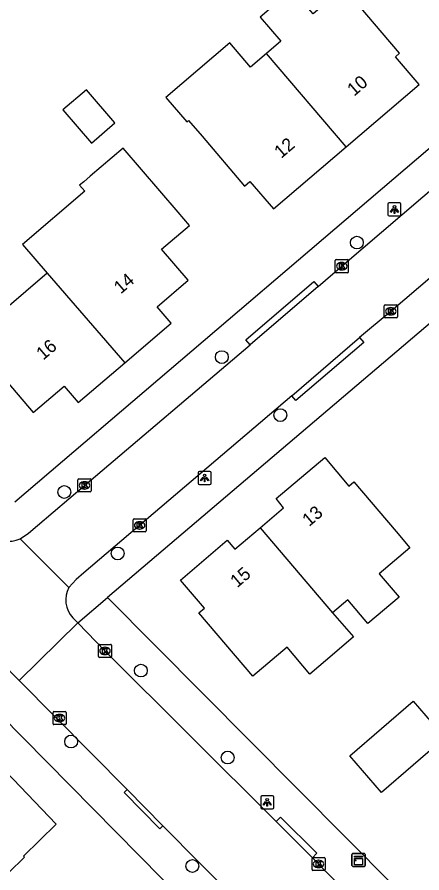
# Model space of a CAD drawing. Extents: x 161772 to 163123, y 383092 to 383917.
# Drawn here: x 162353.1 to 162384, y 383318.8 to 383384.3 of the extents above; entities that cross this region are included whole.
import ezdxf

# ---------------------------------------------------------------- set-up
doc = ezdxf.new("R2010")
doc.units = 0
for name, color, linetype in [('IMGEO_Boom', 7, 'Continuous'), ('IMGEO_Kast', 7, 'Continuous'), ('IMGEO_Kolk', 7, 'Continuous'), ('IMGEO_Lichtpunt', 7, 'Continuous'), ('IMGEO_Pand', 7, 'Continuous'), ('IMGEO_Pand_nummerreeks', 7, 'Continuous'), ('IMGEO_Rijbaan_lokaal_open', 7, 'Continuous'), ('IMGEO_Voetpad_open', 7, 'Continuous')]:
    doc.layers.add(name, color=color, linetype=linetype)

msp = doc.modelspace()

# ---------------------------------------------------------------- linework, layer by layer
at = {"layer": 'IMGEO_Boom'}
for centre in [(162379.04, 383367.075), (162368.713, 383358.307), (162373.187, 383353.871), (162356.666, 383347.986), (162360.745, 383343.284), (162362.523, 383334.322), (162357.189, 383328.892), (162369.163, 383327.668), (162366.462, 383319.365)]:
    msp.add_circle(centre, 0.489, dxfattribs=at)
at = {"layer": 'IMGEO_Kast'}
for p, q in [((162378.666, 383319.407), (162378.666, 383320.248)), ((162378.666, 383320.248), (162378.666, 383319.407)), ((162378.741, 383320.332), (162379.582, 383320.332)), ((162379.582, 383320.332), (162378.741, 383320.332)), ((162379.666, 383320.257), (162379.666, 383319.416)), ((162379.666, 383319.416), (162379.666, 383320.257)), ((162379.591, 383319.332), (162378.75, 383319.332)), ((162378.75, 383319.332), (162379.591, 383319.332))]:
    msp.add_line(p, q, dxfattribs=at)
for points in [[(162378.861, 383320.122), (162379.461, 383320.122), (162379.461, 383320.037), (162378.861, 383320.037), (162378.861, 383320.122)], [(162378.861, 383319.947), (162379.461, 383319.947), (162379.461, 383319.458), (162378.861, 383319.458), (162378.861, 383319.947)]]:
    msp.add_lwpolyline(points, dxfattribs=at)
msp.add_circle((162378.945, 383319.796), 0.0377, dxfattribs=at)
for centre, start, end in [((162378.744, 383320.254), 92.4484, 184.28452), ((162378.744, 383320.254), 92.4484, 184.28452), ((162379.588, 383320.254), 2.4484, 94.28452), ((162379.588, 383320.254), 2.4484, 94.28452), ((162378.744, 383319.41), 182.4484, 274.28452), ((162378.744, 383319.41), 182.4484, 274.28452), ((162379.588, 383319.41), 272.4484, 4.28452), ((162379.588, 383319.41), 272.4484, 4.28452)]:
    msp.add_arc(centre, 0.0779, start, end, dxfattribs=at)
at = {"layer": 'IMGEO_Kolk'}
for p, q in [((162377.385, 383364.842), (162377.385, 383365.694)), ((162377.46, 383365.768), (162378.312, 383365.768)), ((162377.873, 383365.548), (162377.898, 383365.548)), ((162378.386, 383365.694), (162378.386, 383364.842)), ((162378.312, 383364.768), (162377.46, 383364.768)), ((162377.896, 383364.988), (162377.871, 383364.988)), ((162381.135, 383361.388), (162381.135, 383362.24)), ((162381.21, 383362.314), (162382.062, 383362.314)), ((162381.623, 383362.094), (162381.648, 383362.094)), ((162382.136, 383362.24), (162382.136, 383361.388)), ((162381.646, 383361.534), (162381.621, 383361.534)), ((162382.062, 383361.314), (162381.21, 383361.314)), ((162357.713, 383348.066), (162357.713, 383348.918)), ((162357.788, 383348.992), (162358.64, 383348.992)), ((162358.714, 383348.918), (162358.714, 383348.066)), ((162358.201, 383348.772), (162358.226, 383348.772)), ((162358.64, 383347.992), (162357.788, 383347.992)), ((162358.224, 383348.212), (162358.199, 383348.212)), ((162361.928, 383345.007), (162361.928, 383345.859)), ((162362.003, 383345.933), (162362.855, 383345.933)), ((162362.416, 383345.713), (162362.441, 383345.713)), ((162362.929, 383345.859), (162362.929, 383345.007)), ((162362.439, 383345.153), (162362.414, 383345.153)), ((162362.855, 383344.933), (162362.003, 383344.933)), ((162359.279, 383335.403), (162359.279, 383336.255)), ((162359.354, 383336.329), (162360.206, 383336.329)), ((162359.767, 383336.109), (162359.792, 383336.109)), ((162360.28, 383336.255), (162360.28, 383335.403)), ((162360.206, 383335.329), (162359.354, 383335.329)), ((162359.79, 383335.549), (162359.765, 383335.549)), ((162355.804, 383330.26), (162355.804, 383331.112)), ((162355.879, 383331.186), (162356.731, 383331.186)), ((162356.292, 383330.966), (162356.317, 383330.966)), ((162356.805, 383331.112), (162356.805, 383330.26)), ((162356.731, 383330.186), (162355.879, 383330.186)), ((162356.315, 383330.406), (162356.29, 383330.406)), ((162375.609, 383319.099), (162375.609, 383319.951)), ((162375.684, 383320.025), (162376.536, 383320.025)), ((162376.097, 383319.805), (162376.122, 383319.805)), ((162376.61, 383319.951), (162376.61, 383319.099)), ((162376.536, 383319.025), (162375.684, 383319.025)), ((162376.12, 383319.245), (162376.095, 383319.245))]:
    msp.add_line(p, q, dxfattribs=at)
for points in [[(162377.385, 383364.842), (162377.385, 383365.694)], [(162377.46, 383365.768), (162378.312, 383365.768)], [(162377.706, 383365.468), (162377.829, 383365.468), (162377.829, 383365.317), (162377.959, 383365.468), (162378.123, 383365.468), (162377.977, 383365.317), (162378.13, 383365.068), (162377.978, 383365.068), (162377.893, 383365.232), (162377.829, 383365.165), (162377.829, 383365.068), (162377.706, 383365.068), (162377.706, 383365.468)], [(162378.386, 383365.694), (162378.386, 383364.842)], [(162378.312, 383364.768), (162377.46, 383364.768)], [(162381.135, 383361.388), (162381.135, 383362.24)], [(162381.21, 383362.314), (162382.062, 383362.314)], [(162381.456, 383362.014), (162381.579, 383362.014), (162381.579, 383361.863), (162381.709, 383362.014), (162381.873, 383362.014), (162381.727, 383361.863), (162381.88, 383361.614), (162381.728, 383361.614), (162381.643, 383361.778), (162381.579, 383361.711), (162381.579, 383361.614), (162381.456, 383361.614), (162381.456, 383362.014)], [(162382.136, 383362.24), (162382.136, 383361.388)], [(162382.062, 383361.314), (162381.21, 383361.314)], [(162357.713, 383348.066), (162357.713, 383348.918)], [(162357.788, 383348.992), (162358.64, 383348.992)], [(162358.714, 383348.918), (162358.714, 383348.066)], [(162358.034, 383348.692), (162358.157, 383348.692), (162358.157, 383348.541), (162358.287, 383348.692), (162358.451, 383348.692), (162358.305, 383348.541), (162358.458, 383348.292), (162358.306, 383348.292), (162358.221, 383348.456), (162358.157, 383348.389), (162358.157, 383348.292), (162358.034, 383348.292), (162358.034, 383348.692)], [(162358.64, 383347.992), (162357.788, 383347.992)], [(162361.928, 383345.007), (162361.928, 383345.859)], [(162362.003, 383345.933), (162362.855, 383345.933)], [(162362.249, 383345.633), (162362.372, 383345.633), (162362.372, 383345.482), (162362.502, 383345.633), (162362.666, 383345.633), (162362.52, 383345.482), (162362.673, 383345.233), (162362.521, 383345.233), (162362.436, 383345.397), (162362.372, 383345.33), (162362.372, 383345.233), (162362.249, 383345.233), (162362.249, 383345.633)], [(162362.929, 383345.859), (162362.929, 383345.007)], [(162362.855, 383344.933), (162362.003, 383344.933)], [(162359.279, 383335.403), (162359.279, 383336.255)], [(162359.354, 383336.329), (162360.206, 383336.329)], [(162359.6, 383336.029), (162359.723, 383336.029), (162359.723, 383335.878), (162359.853, 383336.029), (162360.017, 383336.029), (162359.871, 383335.878), (162360.024, 383335.629), (162359.872, 383335.629), (162359.787, 383335.793), (162359.723, 383335.726), (162359.723, 383335.629), (162359.6, 383335.629), (162359.6, 383336.029)], [(162360.28, 383336.255), (162360.28, 383335.403)], [(162360.206, 383335.329), (162359.354, 383335.329)], [(162355.804, 383330.26), (162355.804, 383331.112)], [(162355.879, 383331.186), (162356.731, 383331.186)], [(162356.125, 383330.886), (162356.248, 383330.886), (162356.248, 383330.735), (162356.378, 383330.886), (162356.542, 383330.886), (162356.396, 383330.735), (162356.549, 383330.486), (162356.397, 383330.486), (162356.312, 383330.65), (162356.248, 383330.583), (162356.248, 383330.486), (162356.125, 383330.486), (162356.125, 383330.886)], [(162356.805, 383331.112), (162356.805, 383330.26)], [(162356.731, 383330.186), (162355.879, 383330.186)], [(162375.609, 383319.099), (162375.609, 383319.951)], [(162375.684, 383320.025), (162376.536, 383320.025)], [(162375.93, 383319.725), (162376.053, 383319.725), (162376.053, 383319.574), (162376.183, 383319.725), (162376.347, 383319.725), (162376.201, 383319.574), (162376.354, 383319.325), (162376.202, 383319.325), (162376.117, 383319.489), (162376.053, 383319.422), (162376.053, 383319.325), (162375.93, 383319.325), (162375.93, 383319.725)], [(162376.61, 383319.951), (162376.61, 383319.099)], [(162376.536, 383319.025), (162375.684, 383319.025)]]:
    msp.add_lwpolyline(points, dxfattribs=at)
for centre, start, end in [((162377.462, 383365.692), 91.55205, 178.44795), ((162377.462, 383365.692), 91.55205, 178.44795), ((162378.31, 383365.692), 1.55205, 88.44795), ((162378.31, 383365.692), 1.55205, 88.44795), ((162377.462, 383364.844), 181.55205, 268.44795), ((162377.462, 383364.844), 181.55205, 268.44795), ((162378.31, 383364.844), 271.55205, 358.44795), ((162378.31, 383364.844), 271.55205, 358.44795), ((162381.212, 383362.238), 91.55205, 178.44795), ((162381.212, 383362.238), 91.55205, 178.44795), ((162382.06, 383362.238), 1.55205, 88.44795), ((162382.06, 383362.238), 1.55205, 88.44795), ((162381.212, 383361.39), 181.55205, 268.44795), ((162381.212, 383361.39), 181.55205, 268.44795), ((162382.06, 383361.39), 271.55205, 358.44795), ((162382.06, 383361.39), 271.55205, 358.44795), ((162357.79, 383348.916), 91.55205, 178.44795), ((162357.79, 383348.916), 91.55205, 178.44795), ((162358.638, 383348.916), 1.55205, 88.44795), ((162358.638, 383348.916), 1.55205, 88.44795), ((162357.79, 383348.068), 181.55205, 268.44795), ((162357.79, 383348.068), 181.55205, 268.44795), ((162358.638, 383348.068), 271.55205, 358.44795), ((162358.638, 383348.068), 271.55205, 358.44795), ((162362.005, 383345.857), 91.55205, 178.44795), ((162362.005, 383345.857), 91.55205, 178.44795), ((162362.853, 383345.857), 1.55205, 88.44795), ((162362.853, 383345.857), 1.55205, 88.44795), ((162362.005, 383345.009), 181.55205, 268.44795), ((162362.005, 383345.009), 181.55205, 268.44795), ((162362.853, 383345.009), 271.55205, 358.44795), ((162362.853, 383345.009), 271.55205, 358.44795), ((162359.356, 383336.253), 91.55205, 178.44795), ((162359.356, 383336.253), 91.55205, 178.44795), ((162360.204, 383336.253), 1.55205, 88.44795), ((162360.204, 383336.253), 1.55205, 88.44795), ((162359.356, 383335.405), 181.55205, 268.44795), ((162359.356, 383335.405), 181.55205, 268.44795), ((162360.204, 383335.405), 271.55205, 358.44795), ((162360.204, 383335.405), 271.55205, 358.44795), ((162355.881, 383331.11), 91.55205, 178.44795), ((162355.881, 383331.11), 91.55205, 178.44795), ((162356.729, 383331.11), 1.55205, 88.44795), ((162356.729, 383331.11), 1.55205, 88.44795), ((162355.881, 383330.262), 181.55205, 268.44795), ((162355.881, 383330.262), 181.55205, 268.44795), ((162356.729, 383330.262), 271.55205, 358.44795), ((162356.729, 383330.262), 271.55205, 358.44795), ((162375.686, 383319.949), 91.55205, 178.44795), ((162375.686, 383319.949), 91.55205, 178.44795), ((162376.534, 383319.949), 1.55205, 88.44795), ((162376.534, 383319.949), 1.55205, 88.44795), ((162375.686, 383319.101), 181.55205, 268.44795), ((162375.686, 383319.101), 181.55205, 268.44795), ((162376.534, 383319.101), 271.55205, 358.44795), ((162376.534, 383319.101), 271.55205, 358.44795)]:
    msp.add_arc(centre, 0.0765, start, end, dxfattribs=at)
for centre, major_axis, ratio, start_param, end_param in [((162377.872, 383365.268), (-0.387, 0.002), 0.722429, 4.712389, 7.853982), ((162377.897, 383365.268), (-0.39, 0.002), 0.717154, 1.570796, 4.712389), ((162381.622, 383361.814), (-0.387, 0.002), 0.722429, 4.712389, 7.853982), ((162381.647, 383361.814), (-0.39, 0.002), 0.717154, 1.570796, 4.712389), ((162358.2, 383348.492), (-0.387, 0.002), 0.722429, 4.712389, 7.853982), ((162358.225, 383348.492), (-0.39, 0.002), 0.717154, 1.570796, 4.712389), ((162362.415, 383345.433), (-0.387, 0.002), 0.722429, 4.712389, 7.853982), ((162362.44, 383345.433), (-0.39, 0.002), 0.717154, 1.570796, 4.712389), ((162359.766, 383335.829), (-0.387, 0.002), 0.722429, 4.712389, 7.853982), ((162359.791, 383335.829), (-0.39, 0.002), 0.717154, 1.570796, 4.712389), ((162356.291, 383330.686), (-0.387, 0.002), 0.722429, 4.712389, 7.853982), ((162356.316, 383330.686), (-0.39, 0.002), 0.717154, 1.570796, 4.712389), ((162376.096, 383319.525), (-0.387, 0.002), 0.722429, 4.712389, 7.853982), ((162376.121, 383319.525), (-0.39, 0.002), 0.717154, 1.570796, 4.712389)]:
    msp.add_ellipse(centre, major_axis=major_axis, ratio=ratio, start_param=start_param, end_param=end_param, dxfattribs=at)
at = {"layer": 'IMGEO_Lichtpunt'}
for p, q in [((162381.412, 383370.013), (162381.412, 383369.206)), ((162381.412, 383370.013), (162381.412, 383369.206)), ((162382.314, 383370.108), (162381.506, 383370.108)), ((162382.314, 383370.108), (162381.506, 383370.108)), ((162382.408, 383369.206), (162382.408, 383370.013)), ((162382.408, 383369.206), (162382.408, 383370.013)), ((162381.506, 383369.112), (162382.314, 383369.112)), ((162381.506, 383369.112), (162382.314, 383369.112)), ((162366.901, 383349.459), (162366.901, 383348.652)), ((162366.901, 383349.459), (162366.901, 383348.652)), ((162367.803, 383349.554), (162366.995, 383349.554)), ((162367.803, 383349.554), (162366.995, 383349.554)), ((162367.897, 383348.652), (162367.897, 383349.459)), ((162367.897, 383348.652), (162367.897, 383349.459)), ((162366.995, 383348.558), (162367.803, 383348.558)), ((162366.995, 383348.558), (162367.803, 383348.558)), ((162372.586, 383324.741), (162371.778, 383324.741)), ((162372.586, 383324.741), (162371.778, 383324.741)), ((162371.684, 383324.646), (162371.684, 383323.839)), ((162371.684, 383324.646), (162371.684, 383323.839)), ((162372.68, 383323.839), (162372.68, 383324.646)), ((162372.68, 383323.839), (162372.68, 383324.646)), ((162371.778, 383323.745), (162372.586, 383323.745)), ((162371.778, 383323.745), (162372.586, 383323.745))]:
    msp.add_line(p, q, dxfattribs=at)
for points in [[(162381.786, 383369.677), (162381.825, 383369.649), (162381.637, 383369.387), (162381.599, 383369.414), (162381.786, 383369.677)], [(162381.888, 383369.629), (162381.935, 383369.629), (162381.935, 383369.307), (162381.888, 383369.307), (162381.888, 383369.629)], [(162381.998, 383369.649), (162382.036, 383369.676), (162382.223, 383369.414), (162382.184, 383369.386), (162381.998, 383369.649)], [(162367.275, 383349.123), (162367.314, 383349.095), (162367.126, 383348.833), (162367.088, 383348.86), (162367.275, 383349.123)], [(162367.377, 383349.075), (162367.424, 383349.075), (162367.424, 383348.753), (162367.377, 383348.753), (162367.377, 383349.075)], [(162367.487, 383349.095), (162367.525, 383349.122), (162367.712, 383348.86), (162367.673, 383348.832), (162367.487, 383349.095)], [(162372.058, 383324.31), (162372.097, 383324.282), (162371.909, 383324.02), (162371.871, 383324.047), (162372.058, 383324.31)], [(162372.16, 383324.262), (162372.207, 383324.262), (162372.207, 383323.94), (162372.16, 383323.94), (162372.16, 383324.262)], [(162372.27, 383324.282), (162372.308, 383324.309), (162372.495, 383324.047), (162372.456, 383324.019), (162372.27, 383324.282)]]:
    msp.add_lwpolyline(points, dxfattribs=at)
for centre in [(162381.911, 383369.811), (162367.4, 383349.257), (162372.183, 383324.444)]:
    msp.add_circle(centre, 0.0994, dxfattribs=at)
for centre, start, end in [((162381.506, 383370.013), 90, 180), ((162381.506, 383370.013), 90, 180), ((162382.314, 383370.013), 0, 90), ((162382.314, 383370.013), 0, 90), ((162381.506, 383369.206), 180, 270), ((162381.506, 383369.206), 180, 270), ((162382.314, 383369.206), 270, 0), ((162382.314, 383369.206), 270, 360), ((162366.995, 383349.459), 90, 180), ((162366.995, 383349.459), 90, 180), ((162367.803, 383349.459), 0, 90), ((162367.803, 383349.459), 0, 90), ((162366.995, 383348.652), 180, 270), ((162366.995, 383348.652), 180, 270), ((162367.803, 383348.652), 270, 0), ((162367.803, 383348.652), 270, 360), ((162371.778, 383324.646), 90, 180), ((162371.778, 383324.646), 90, 180), ((162372.586, 383324.646), 0, 90), ((162372.586, 383324.646), 0, 90), ((162371.778, 383323.839), 180, 270), ((162371.778, 383323.839), 180, 270), ((162372.586, 383323.839), 270, 0), ((162372.586, 383323.839), 270, 360)]:
    msp.add_arc(centre, 0.0946, start, end, dxfattribs=at)
at = {"layer": 'IMGEO_Pand'}
for points in [[(162378.232, 383374.408), (162383.805, 383379.165), (162381.988, 383381.293), (162382.301, 383381.56), (162379.055, 383385.363), (162378.025, 383386.571), (162375.688, 383384.577), (162374.101, 383386.436), (162371.636, 383384.331), (162373.218, 383382.478), (162372.132, 383381.551)], [(162372.132, 383381.551), (162370.912, 383380.509), (162369.326, 383382.367), (162364.427, 383378.184), (162366.029, 383376.308), (162366.163, 383376.422), (162367.203, 383375.204), (162370.449, 383371.401), (162370.864, 383371.755), (162372.659, 383369.651), (162378.232, 383374.408)], [(162378.232, 383374.408), (162372.132, 383381.551)], [(162358.737, 383374.688), (162360.538, 383376.225), (162358.362, 383378.774), (162356.562, 383377.237), (162358.737, 383374.688)], [(162361.288, 383357.873), (162364.841, 383360.907), (162363.77, 383362.162), (162366.143, 383364.188), (162364.106, 383366.576), (162366.23, 383368.388), (162365.371, 383369.394), (162361.176, 383374.307), (162358.651, 383372.151), (162358.161, 383371.733), (162357.84, 383371.459), (162358.233, 383370.999), (162353.474, 383366.936), (162355.361, 383364.726)], [(162355.361, 383364.726), (162352.098, 383361.94), (162350.325, 383364.016), (162349.032, 383362.912), (162345.229, 383359.665), (162348.903, 383355.36), (162351.374, 383357.47), (162354.282, 383354.062), (162356.662, 383356.094), (162357.733, 383354.839), (162361.288, 383357.873)], [(162355.361, 383364.726), (162361.288, 383357.873)], [(162371.651, 383345.251), (162373.44, 383346.766), (162372.865, 383347.493), (162376.578, 383350.619), (162378.428, 383348.445), (162378.803, 383348.765), (162382.043, 383344.957), (162383.093, 383343.724), (162380.748, 383341.728), (162382.263, 383339.949), (162379.881, 383337.922), (162378.343, 383339.729), (162377.188, 383338.746)], [(162377.188, 383338.746), (162378.775, 383336.898), (162377.326, 383335.665), (162375.439, 383334.059), (162373.698, 383336.105), (162371.096, 383333.89), (162366.965, 383338.743), (162367.388, 383339.103), (162365.564, 383341.246), (162369.123, 383344.299), (162369.711, 383343.607), (162371.651, 383345.251)], [(162371.651, 383345.251), (162377.188, 383338.746)], [(162380.929, 383324.986), (162378.505, 383327.788), (162383.352, 383331.975), (162385.775, 383329.172), (162380.929, 383324.986)], [(162350.149, 383327.922), (162350.541, 383328.311), (162356.034, 383322.577), (162353.555, 383320.122), (162353.633, 383320.044), (162352.439, 383318.861), (162352.362, 383318.939), (162351.638, 383318.223), (162353.685, 383316.156), (162349.818, 383312.326)]]:
    msp.add_lwpolyline(points, dxfattribs=at)
at = {"layer": 'IMGEO_Rijbaan_lokaal_open'}
for points in [[(162376.079, 383363.71), (162377.951, 383365.322), (162388.646, 383374.474)], [(162392.472, 383371.061), (162381.654, 383361.832), (162379.237, 383359.806)], [(162376.079, 383363.71), (162370.876, 383359.251)], [(162374.059, 383355.357), (162379.237, 383359.806)], [(162353.291, 383344.405), (162353.931, 383344.839), (162354.626, 383345.431), (162358.215, 383348.491), (162370.876, 383359.251)], [(162374.059, 383355.357), (162358.156, 383341.791), (162357.578, 383341.298), (162357.022, 383340.671)], [(162353.291, 383344.405), (162357.022, 383340.671)], [(162353.225, 383333.575), (162345.952, 383340.94)], [(162353.225, 383333.575), (162357.692, 383337.967)], [(162357.311, 383338.364), (162357.692, 383337.967)], [(162357.692, 383337.967), (162359.792, 383335.814), (162372.869, 383322.778)], [(162361.468, 383325.229), (162353.225, 383333.575)], [(162364.211, 383322.452), (162361.468, 383325.229)], [(162375.636, 383319.997), (162372.869, 383322.778)], [(162375.558, 383310.962), (162364.211, 383322.452)], [(162375.636, 383319.997), (162379.619, 383315.932)]]:
    msp.add_lwpolyline(points, dxfattribs=at)
for centre, radius, start, end in [((162352.419, 383346.373), 2.152, 226.83841, 293.88831), ((162358.735, 383339.714), 1.962, 150.80675, 223.47385)]:
    msp.add_arc(centre, radius, start, end, dxfattribs=at)
at = {"layer": 'IMGEO_Voetpad_open'}
for points in [[(162466.94, 383445.164), (162467.039, 383444.858), (162466.894, 383444.571), (162352.897, 383347.213)], [(162461.918, 383426.682), (162359.973, 383339.918)], [(162385.195, 383296.277), (162385.194, 383297.049), (162380.015, 383302.296), (162318.286, 383364.906), (162316.664, 383363.284)], [(162370.876, 383359.251), (162370.551, 383359.63), (162375.754, 383364.089), (162376.079, 383363.71)], [(162379.237, 383359.806), (162379.562, 383359.427), (162374.384, 383354.978), (162374.059, 383355.357)], [(162357.692, 383337.967), (162359.973, 383339.918)], [(162359.973, 383339.918), (162381.807, 383317.904)], [(162364.211, 383322.452), (162363.982, 383322.224), (162361.236, 383324.999), (162361.468, 383325.229)], [(162372.869, 383322.778), (162373.204, 383323.117), (162375.987, 383320.352), (162375.636, 383319.997)]]:
    msp.add_lwpolyline(points, dxfattribs=at)

# ---------------------------------------------------------------- texts
at = {"layer": 'IMGEO_Pand_nummerreeks'}
for s, rotation, p in [('10', 40.4834, (162378.826, 383378.228)), ('12', 40.4834, (162373.248, 383373.467)), ('14', 40.49093, (162360.983, 383363.096)), ('16', 40.48812, (162355.052, 383358.033)), ('13', 40.39804, (162375.39, 383345.301)), ('15', 40.39804, (162369.883, 383340.615))]:
    msp.add_text(s, height=1, rotation=rotation, dxfattribs=at).set_placement(p)

doc.saveas('drawing.dxf')
